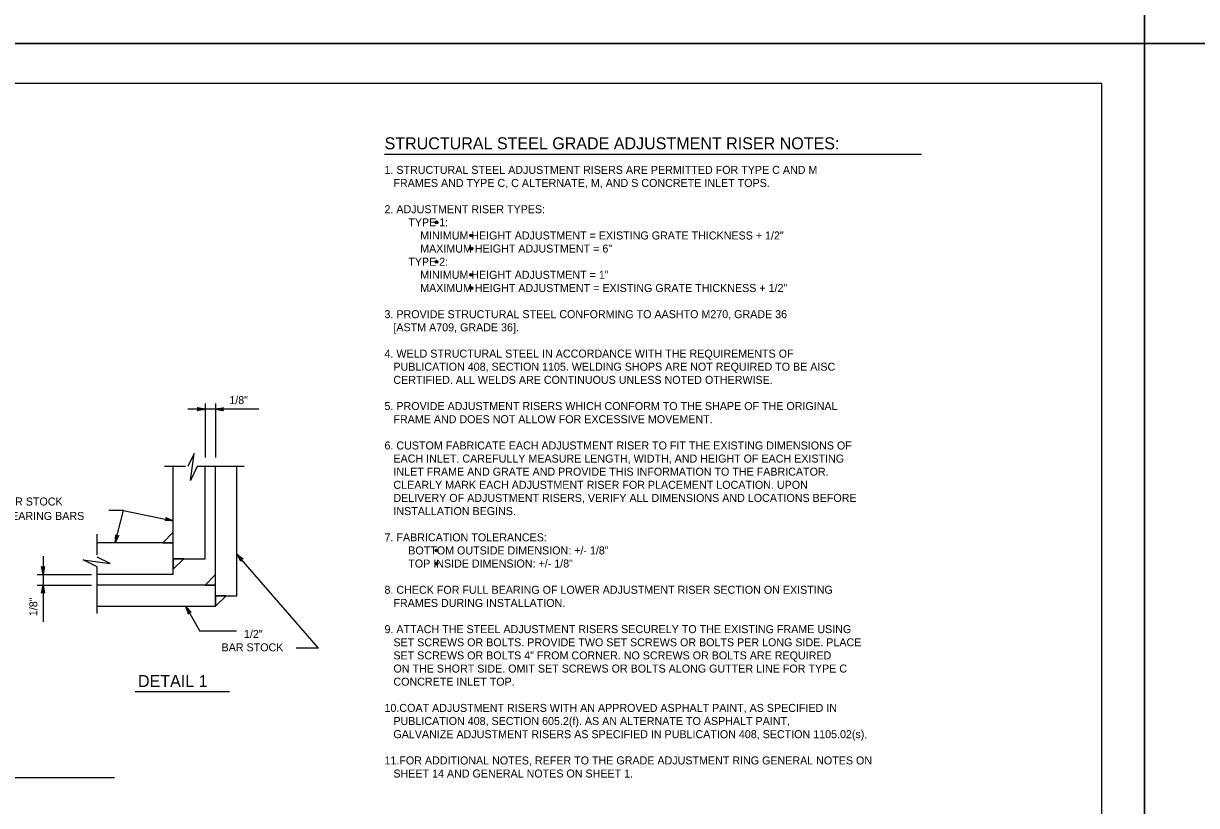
# Model space of a CAD drawing. Extents: x 2087776 to 2104538, y 970919 to 982612.
# Drawn here: x 2091915 to 2093358, y 975828 to 976790 of the extents above; entities that cross this region are included whole.
import ezdxf

# ---------------------------------------------------------------- set-up
doc = ezdxf.new("R2010")
doc.units = 0
doc.layers.add('1', color=7, linetype='Continuous')
doc.layers.add('PLT-BNDY', color=7, linetype='Continuous')

msp = doc.modelspace()

# ---------------------------------------------------------------- linework, layer by layer
at = {"layer": '1'}
for p, q in [((2092359.1, 976629.8), (2093019.6, 976629.8)), ((2092204.7, 976316), (2092117.4, 976316)), ((2092138.5, 976323.1), (2092138.5, 976256.4)), ((2092151.5, 976323.1), (2092151.5, 976256.4)), ((2092114.3, 976245.3), (2092088.6, 976245.3)), ((2092099.4, 976112.5), (2092099.4, 976245.3)), ((2092186.4, 976245.3), (2092128.7, 976245.3)), ((2092138.5, 976132), (2092138.5, 976245.3)), ((2092151.5, 976073.4), (2092151.5, 976245.3)), ((2092177.5, 976086.5), (2092177.5, 976245.3)), ((2092038, 976191.2), (2092020, 976191.2)), ((2092028.1, 976151.6), (2092038, 976191.2)), ((2092038, 976191.2), (2092099.4, 976178.8)), ((2092005.6, 976136.7), (2092005.6, 976162.4)), ((2092086.4, 976151.6), (2092099.4, 976164.6)), ((2092099.4, 976151.6), (2092005.6, 976151.6)), ((2091939.2, 976135.1), (2091939.2, 976054.3)), ((2092099.4, 976132), (2092138.5, 976132)), ((2092112.4, 976132), (2092099.4, 976119)), ((2092278.2, 976022.2), (2092177.5, 976137.8)), ((2092005.6, 976064.5), (2092005.6, 976122.2)), ((2091932, 976112.5), (2091998.7, 976112.5)), ((2091932, 976099.5), (2091998.7, 976099.5)), ((2092099.4, 976112.5), (2092005.6, 976112.5)), ((2092151.5, 976099.5), (2092005.6, 976099.5)), ((2092138.5, 976099.5), (2092151.5, 976112.5)), ((2092151.5, 976086.5), (2092177.5, 976086.5)), ((2092164.5, 976086.5), (2092151.5, 976073.5)), ((2092151.5, 976073.4), (2092005.6, 976073.4)), ((2092114.7, 976073.4), (2092132.1, 976043.1)), ((2092177.3, 976043.1), (2092132.1, 976043.1)), ((2092278.2, 976022.2), (2092250.6, 976022.2)), ((2092052.4, 975968.6), (2092168.4, 975968.6)), ((2092027.1, 975862.7), (2091063.7, 975862.7))]:
    msp.add_line(p, q, dxfattribs=at)
for points in [[(2093241.6, 974866.2), (2093241.6, 976716.6), (2090662.8, 976716.6), (2090662.8, 974866.2), (2093241.6, 974866.2), (2093241.6, 974952.7), (2092585.4, 974952.7), (2092585.4, 975164.9), (2093241.6, 975164.9), (2093241.6, 975259.9), (2092585.4, 975259.9), (2092585.4, 974866.2), (2092843.9, 974866.2), (2092843.9, 974952.7), (2092843.9, 974866.2), (2093096.5, 974866.2), (2093096.5, 974952.7), (2093096.5, 974912.3), (2093241.6, 974912.3)], [(2092138.5, 976316), (2092128.7, 976314.1), (2092129, 976314.4), (2092129.4, 976314.6), (2092129.6, 976315), (2092129.8, 976315.3), (2092129.9, 976315.6), (2092129.9, 976316), (2092129.9, 976316.3), (2092129.8, 976316.6), (2092129.6, 976316.9), (2092129.4, 976317.3), (2092129, 976317.5), (2092128.7, 976317.8), (2092138.5, 976316), (2092129, 976317.5), (2092129.4, 976317.3), (2092138.5, 976316), (2092129.6, 976316.9), (2092129.8, 976316.6), (2092138.5, 976316), (2092129.9, 976316.3), (2092129.9, 976316), (2092138.5, 976316), (2092129.9, 976315.6), (2092129.8, 976315.3), (2092138.5, 976316), (2092129.6, 976315), (2092129.4, 976314.6), (2092138.5, 976316), (2092129, 976314.4)], [(2092151.5, 976316), (2092161.2, 976317.8), (2092160.9, 976317.5), (2092160.5, 976317.3), (2092160.3, 976316.9), (2092160.1, 976316.6), (2092160, 976316.3), (2092160, 976316), (2092160, 976315.6), (2092160.1, 976315.3), (2092160.3, 976315), (2092160.5, 976314.6), (2092160.9, 976314.4), (2092161.2, 976314.1), (2092151.5, 976316), (2092160.9, 976314.4), (2092160.5, 976314.6), (2092151.5, 976316), (2092160.3, 976315), (2092160.1, 976315.3), (2092151.5, 976316), (2092160, 976315.6), (2092160, 976316), (2092151.5, 976316), (2092160, 976316.3), (2092160.1, 976316.6), (2092151.5, 976316), (2092160.3, 976316.9), (2092160.5, 976317.3), (2092151.5, 976316), (2092160.9, 976317.5)], [(2092128.7, 976245.3), (2092120.4, 976228.3), (2092124.9, 976261.6), (2092117.1, 976245.3)], [(2092099.4, 976178.8), (2092089.4, 976179), (2092090.3, 976179.3), (2092090.8, 976179.9), (2092091, 976180.5), (2092091, 976181.2), (2092090.8, 976181.9), (2092090.2, 976182.6), (2092099.4, 976178.8), (2092090.8, 976181.9), (2092091, 976181.2), (2092099.4, 976178.8), (2092091, 976180.5), (2092090.8, 976179.9), (2092099.4, 976178.8), (2092090.3, 976179.3)], [(2092028.1, 976151.6), (2092028.7, 976161.5), (2092029, 976160.6), (2092029.6, 976160.1), (2092030.2, 976159.8), (2092030.9, 976159.8), (2092031.6, 976160), (2092032.3, 976160.6), (2092028.1, 976151.6), (2092031.6, 976160), (2092030.9, 976159.8), (2092028.1, 976151.6), (2092030.2, 976159.8), (2092029.6, 976160.1), (2092028.1, 976151.6), (2092029, 976160.6)], [(2092005.6, 976122.2), (2091988.6, 976130.6), (2092021.9, 976126), (2092005.6, 976133.8)], [(2092177.5, 976137.8), (2092185.3, 976131.7), (2092184.4, 976131.9), (2092183.7, 976131.7), (2092183.1, 976131.4), (2092182.7, 976130.9), (2092182.5, 976130.2), (2092182.6, 976129.2), (2092177.5, 976137.8), (2092182.5, 976130.2), (2092182.7, 976130.9), (2092177.5, 976137.8), (2092183.1, 976131.4), (2092183.7, 976131.7), (2092177.5, 976137.8), (2092184.4, 976131.9)], [(2091939.2, 976112.5), (2091937.3, 976122.3), (2091937.6, 976121.9), (2091937.8, 976121.5), (2091938.2, 976121.3), (2091938.5, 976121.1), (2091938.8, 976121.1), (2091939.2, 976121), (2091939.5, 976121.1), (2091939.8, 976121.1), (2091940.1, 976121.3), (2091940.5, 976121.5), (2091940.7, 976121.9), (2091941, 976122.3), (2091939.2, 976112.5), (2091940.7, 976121.9), (2091940.5, 976121.5), (2091939.2, 976112.5), (2091940.1, 976121.3), (2091939.8, 976121.1), (2091939.2, 976112.5), (2091939.5, 976121.1), (2091939.2, 976121), (2091939.2, 976112.5), (2091938.8, 976121.1), (2091938.5, 976121.1), (2091939.2, 976112.5), (2091938.2, 976121.3), (2091937.8, 976121.5), (2091939.2, 976112.5), (2091937.6, 976121.9)], [(2091939.2, 976099.5), (2091941, 976089.7), (2091940.7, 976090.1), (2091940.5, 976090.5), (2091940.1, 976090.7), (2091939.8, 976090.8), (2091939.5, 976090.9), (2091939.2, 976091), (2091938.8, 976090.9), (2091938.5, 976090.8), (2091938.2, 976090.7), (2091937.8, 976090.5), (2091937.6, 976090.1), (2091937.3, 976089.7), (2091939.2, 976099.5), (2091937.6, 976090.1), (2091937.8, 976090.5), (2091939.2, 976099.5), (2091938.2, 976090.7), (2091938.5, 976090.8), (2091939.2, 976099.5), (2091938.8, 976090.9), (2091939.2, 976091), (2091939.2, 976099.5), (2091939.5, 976090.9), (2091939.8, 976090.8), (2091939.2, 976099.5), (2091940.1, 976090.7), (2091940.5, 976090.5), (2091939.2, 976099.5), (2091940.7, 976090.1)], [(2092114.7, 976073.4), (2092121.2, 976065.8), (2092120.4, 976066.2), (2092119.6, 976066.3), (2092119, 976066), (2092118.5, 976065.6), (2092118.1, 976064.9), (2092118, 976064), (2092114.7, 976073.4), (2092118.1, 976064.9), (2092118.5, 976065.6), (2092114.7, 976073.4), (2092119, 976066), (2092119.6, 976066.3), (2092114.7, 976073.4), (2092120.4, 976066.2)]]:
    msp.add_lwpolyline(points, dxfattribs=at)
for points in [[(2092099.4, 976164.6), (2092086.4, 976151.6), (2092099.4, 976151.6)], [(2092099.4, 976119), (2092112.4, 976132), (2092099.4, 976132)], [(2092151.5, 976112.5), (2092138.5, 976099.5), (2092151.5, 976099.5)], [(2092151.5, 976073.5), (2092164.5, 976086.5), (2092151.5, 976086.5)]]:
    msp.add_lwpolyline(points, close=True, dxfattribs=at)
for centre, radius in [((2092423.2, 976545.7), 1.75), ((2092423.2, 976545.7), 1.31), ((2092423.2, 976545.7), 0.875), ((2092423.2, 976545.7), 0.437), ((2092465.9, 976529.6), 1.75), ((2092465.9, 976529.6), 1.31), ((2092465.9, 976529.6), 0.875), ((2092465.9, 976529.6), 0.437), ((2092465.9, 976513.4), 1.75), ((2092465.9, 976513.4), 1.31), ((2092465.9, 976513.4), 0.875), ((2092465.9, 976513.4), 0.437), ((2092423.2, 976497.3), 1.75), ((2092423.2, 976497.3), 1.31), ((2092423.2, 976497.3), 0.875), ((2092423.2, 976497.3), 0.437), ((2092465.9, 976481.2), 1.75), ((2092465.9, 976481.2), 1.31), ((2092465.9, 976481.2), 0.875), ((2092465.9, 976481.2), 0.437), ((2092465.9, 976465), 1.75), ((2092465.9, 976465), 1.31), ((2092465.9, 976465), 0.875), ((2092465.9, 976465), 0.437), ((2092423.2, 976142.2), 1.75), ((2092423.2, 976142.2), 1.31), ((2092423.2, 976142.2), 0.875), ((2092423.2, 976142.2), 0.437), ((2092423.2, 976126), 1.75), ((2092423.2, 976126), 1.31), ((2092423.2, 976126), 0.875), ((2092423.2, 976126), 0.437)]:
    msp.add_circle(centre, radius, dxfattribs=at)
at = {"layer": 'PLT-BNDY'}
for points in [[(2090534.9, 978714.6), (2093294, 978714.6), (2093294, 976765.8), (2090534.9, 976765.8)], [(2093294, 978714.6), (2096053.2, 978714.6), (2096053.2, 976765.8), (2093294, 976765.8)], [(2090534.9, 976765.8), (2093294, 976765.8), (2093294, 974817), (2090534.9, 974817)], [(2093294, 976765.8), (2096053.2, 976765.8), (2096053.2, 974817), (2093294, 974817)]]:
    msp.add_lwpolyline(points, close=True, dxfattribs=at)

# ---------------------------------------------------------------- texts
at = {"layer": '1'}
for s, height, p in [('STRUCTURAL STEEL GRADE ADJUSTMENT RISER NOTES:', 14.764, (2092359.3, 976635.6)), ('1. STRUCTURAL STEEL ADJUSTMENT RISERS ARE PERMITTED FOR TYPE C AND M', 9.843, (2092359.2, 976605.4)), ('   FRAMES AND TYPE C, C ALTERNATE, M, AND S CONCRETE INLET TOPS.', 9.843, (2092359.2, 976589.3)), ('2. ADJUSTMENT RISER TYPES:', 9.843, (2092359.2, 976557)), ('        TYPE 1:', 9.843, (2092359.2, 976540.9)), ('            MINIMUM HEIGHT ADJUSTMENT = EXISTING GRATE THICKNESS + 1/2"', 9.843, (2092359.2, 976524.7)), ('            MAXIMUM HEIGHT ADJUSTMENT = 6"', 9.843, (2092359.2, 976508.6)), ('        TYPE 2:', 9.843, (2092359.2, 976492.4)), ('            MINIMUM HEIGHT ADJUSTMENT = 1"', 9.843, (2092359.2, 976476.3)), ('            MAXIMUM HEIGHT ADJUSTMENT = EXISTING GRATE THICKNESS + 1/2"', 9.843, (2092359.2, 976460.1)), ('3. PROVIDE STRUCTURAL STEEL CONFORMING TO AASHTO M270, GRADE 36', 9.843, (2092359.2, 976427.9)), ('   [ASTM A709, GRADE 36].', 9.843, (2092359.2, 976411.7)), ('4. WELD STRUCTURAL STEEL IN ACCORDANCE WITH THE REQUIREMENTS OF', 9.843, (2092359.2, 976379.4)), ('   PUBLICATION 408, SECTION 1105. WELDING SHOPS ARE NOT REQUIRED TO BE AISC', 9.843, (2092359.2, 976363.3)), ('   CERTIFIED. ALL WELDS ARE CONTINUOUS UNLESS NOTED OTHERWISE.', 9.843, (2092359.2, 976347.1)), ('5. PROVIDE ADJUSTMENT RISERS WHICH CONFORM TO THE SHAPE OF THE ORIGINAL', 9.843, (2092359.2, 976314.9)), ('   FRAME AND DOES NOT ALLOW FOR EXCESSIVE MOVEMENT.', 9.843, (2092359.2, 976298.7)), ('6. CUSTOM FABRICATE EACH ADJUSTMENT RISER TO FIT THE EXISTING DIMENSIONS OF', 9.843, (2092359.2, 976266.4)), ('   EACH INLET. CAREFULLY MEASURE LENGTH, WIDTH, AND HEIGHT OF EACH EXISTING', 9.843, (2092359.2, 976250.3)), ('   INLET FRAME AND GRATE AND PROVIDE THIS INFORMATION TO THE FABRICATOR.', 9.843, (2092359.2, 976234.2)), ('   CLEARLY MARK EACH ADJUSTMENT RISER FOR PLACEMENT LOCATION. UPON', 9.843, (2092359.2, 976218)), ('3/4" BAR STOCK', 9.843, (2091860.6, 976197.5)), ('   DELIVERY OF ADJUSTMENT RISERS, VERIFY ALL DIMENSIONS AND LOCATIONS BEFORE', 9.843, (2092359.2, 976201.9)), ('BOTTOM BEARING BARS', 9.843, (2091831.2, 976179.7)), ('   INSTALLATION BEGINS.', 9.843, (2092359.2, 976185.7)), ('7. FABRICATION TOLERANCES:', 9.843, (2092359.2, 976153.4)), ('        BOTTOM OUTSIDE DIMENSION: +/- 1/8"', 9.843, (2092359.2, 976137.3)), ('        TOP INSIDE DIMENSION: +/- 1/8"', 9.843, (2092359.2, 976121.2)), ('8. CHECK FOR FULL BEARING OF LOWER ADJUSTMENT RISER SECTION ON EXISTING', 9.843, (2092359.2, 976088.9)), ('   FRAMES DURING INSTALLATION.', 9.843, (2092359.2, 976072.7)), ('1/2"', 9.84, (2092186.4, 976034.5)), ('9. ATTACH THE STEEL ADJUSTMENT RISERS SECURELY TO THE EXISTING FRAME USING', 9.843, (2092359.2, 976040.5)), ('BAR STOCK', 9.84, (2092158.8, 976018.1)), ('   SET SCREWS OR BOLTS. PROVIDE TWO SET SCREWS OR BOLTS PER LONG SIDE. PLACE', 9.843, (2092359.2, 976024.3)), ('   SET SCREWS OR BOLTS 4" FROM CORNER. NO SCREWS OR BOLTS ARE REQUIRED', 9.843, (2092359.2, 976008.2)), ('   ON THE SHORT SIDE. OMIT SET SCREWS OR BOLTS ALONG GUTTER LINE FOR TYPE C', 9.843, (2092359.2, 975992)), ('   CONCRETE INLET TOP.', 9.843, (2092359.2, 975975.9)), ('10.COAT ADJUSTMENT RISERS WITH AN APPROVED ASPHALT PAINT, AS SPECIFIED IN', 9.843, (2092359.2, 975943.6)), ('   PUBLICATION 408, SECTION 605.2(f). AS AN ALTERNATE TO ASPHALT PAINT,', 9.843, (2092359.2, 975927.5)), ('   GALVANIZE ADJUSTMENT RISERS AS SPECIFIED IN PUBLICATION 408, SECTION 1105.02(s).', 9.843, (2092359.2, 975911.3)), ('11.FOR ADDITIONAL NOTES, REFER TO THE GRADE ADJUSTMENT RING GENERAL NOTES ON', 9.843, (2092359.2, 975879)), ('   SHEET 14 AND GENERAL NOTES ON SHEET 1.', 9.843, (2092359.2, 975862.9))]:
    msp.add_text(s, height=height, dxfattribs=at).set_placement(p)
for s, height, rotation, p in [('1/8"', 9.84, 360, (2092168.3, 976322.2)), ('1/8"', 9.84, 90, (2091932.2, 976061.4)), ('DETAIL 1', 14.76, 360, (2092056, 975974.2))]:
    msp.add_text(s, height=height, rotation=rotation, dxfattribs=at).set_placement(p)

doc.saveas('drawing.dxf')
